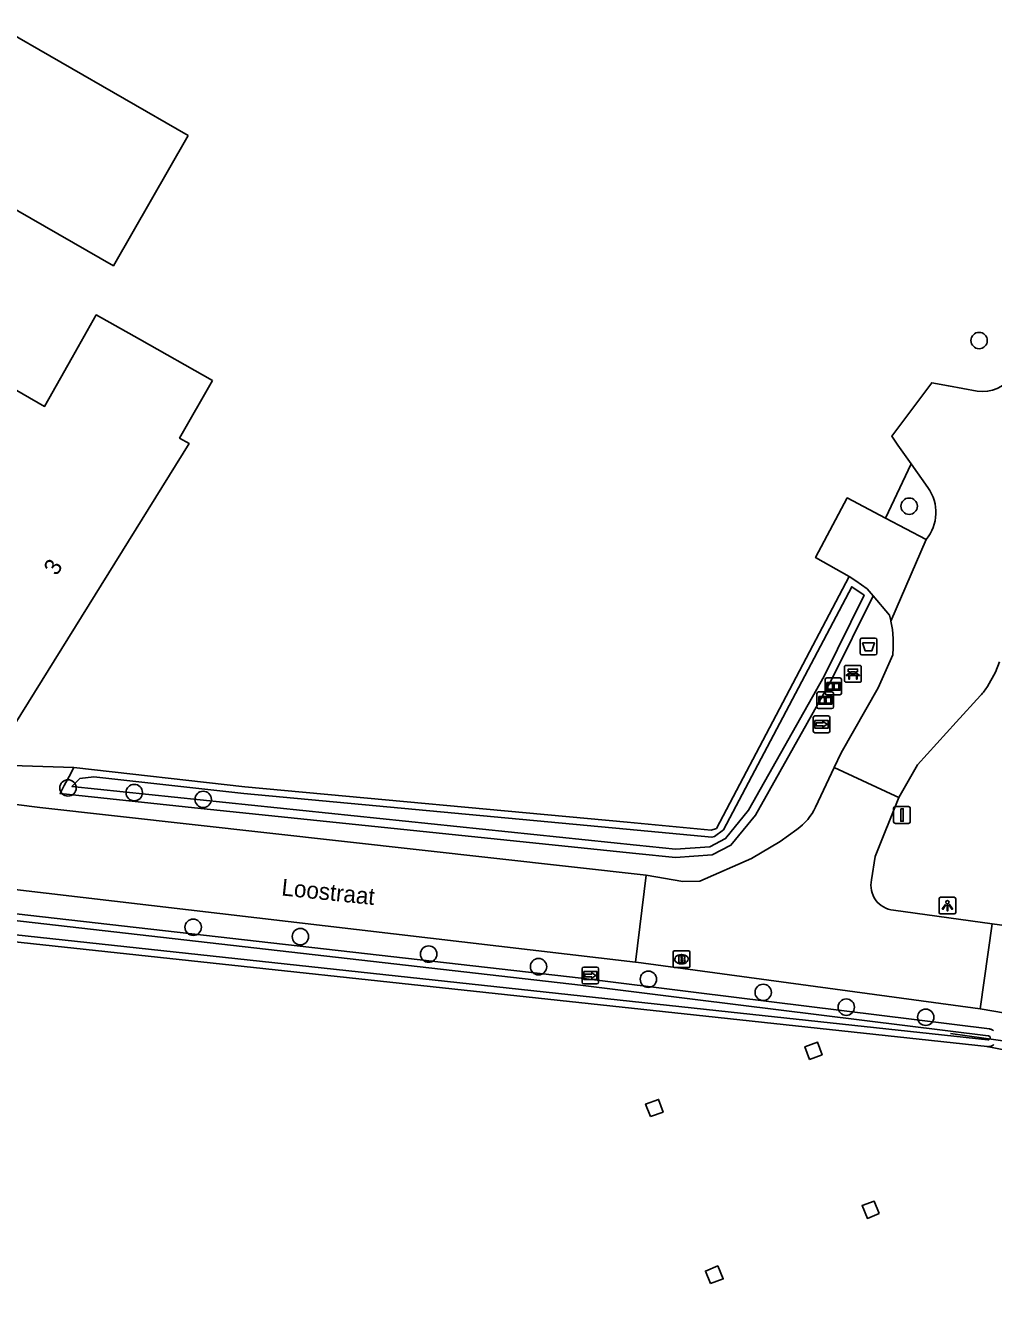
# Model space of a CAD drawing. Extents: x 162880 to 165536, y 384011 to 385179.
# Drawn here: x 164715.3 to 164773.1, y 384581.1 to 384657 of the extents above; entities that cross this region are included whole.
import ezdxf

# ---------------------------------------------------------------- set-up
doc = ezdxf.new("R2010")
doc.units = 0
for name, color, linetype in [('IMGEO_Afvalbak', 7, 'Continuous'), ('IMGEO_Bank', 7, 'Continuous'), ('IMGEO_Boom', 7, 'Continuous'), ('IMGEO_Bouwland', 7, 'Continuous'), ('IMGEO_Brandkraan', 7, 'Continuous'), ('IMGEO_Duiker', 7, 'Continuous'), ('IMGEO_Erf', 7, 'Continuous'), ('IMGEO_Groenvoorziening', 7, 'Continuous'), ('IMGEO_Hoogspanningsmast', 7, 'Continuous'), ('IMGEO_Informatiebord', 7, 'Continuous'), ('IMGEO_Lichtpunt', 7, 'Continuous'), ('IMGEO_Openbare_ruimte_label', 7, 'Continuous'), ('IMGEO_Pand', 7, 'Continuous'), ('IMGEO_Pand_nummerreeks', 7, 'Continuous'), ('IMGEO_Rijbaan_lokaal_gesloten', 7, 'Continuous'), ('IMGEO_Verkeersbordpaal', 7, 'Continuous'), ('IMGEO_Voetpad_open', 7, 'Continuous'), ('IMGEO_Waterloop', 7, 'Continuous'), ('IMGEO_Wegwijzer', 7, 'Continuous')]:
    doc.layers.add(name, color=color, linetype=linetype)

msp = doc.modelspace()

# ---------------------------------------------------------------- linework, layer by layer
at = {"layer": 'IMGEO_Afvalbak'}
for p, q in [((164765.111, 384619.541), (164765.111, 384620.341)), ((164765.111, 384620.341), (164765.111, 384619.541)), ((164765.211, 384620.441), (164766.001, 384620.441)), ((164766.001, 384620.441), (164765.211, 384620.441)), ((164766.101, 384620.341), (164766.101, 384619.541)), ((164766.101, 384619.541), (164766.101, 384620.341)), ((164766.001, 384619.441), (164765.211, 384619.441)), ((164765.211, 384619.441), (164766.001, 384619.441))]:
    msp.add_line(p, q, dxfattribs=at)
msp.add_lwpolyline([(164765.254, 384620.155), (164765.958, 384620.155), (164765.809, 384619.685), (164765.403, 384619.685), (164765.254, 384620.155)], dxfattribs=at)
for centre, start, end in [((164765.211, 384620.341), 90, 180), ((164765.211, 384620.341), 90, 180), ((164766.001, 384620.341), 0, 90), ((164766.001, 384620.341), 360, 90), ((164765.211, 384619.541), 180, 270), ((164765.211, 384619.541), 180, 270), ((164766.001, 384619.541), 270, 0), ((164766.001, 384619.541), 270, 0)]:
    msp.add_arc(centre, 0.1, start, end, dxfattribs=at)
at = {"layer": 'IMGEO_Bank'}
for p, q in [((164764.174, 384617.885), (164764.174, 384618.726)), ((164764.174, 384618.726), (164764.174, 384617.885)), ((164764.249, 384618.81), (164765.09, 384618.81)), ((164765.09, 384618.81), (164764.249, 384618.81)), ((164764.483, 384618.316), (164764.483, 384618.422)), ((164764.527, 384618.422), (164764.527, 384618.316)), ((164764.815, 384618.428), (164764.533, 384618.428)), ((164764.821, 384618.316), (164764.821, 384618.422)), ((164764.865, 384618.422), (164764.865, 384618.316)), ((164765.174, 384618.735), (164765.174, 384617.894)), ((164765.174, 384617.894), (164765.174, 384618.735)), ((164765.099, 384617.81), (164764.258, 384617.81)), ((164764.258, 384617.81), (164765.099, 384617.81)), ((164764.871, 384618.208), (164764.478, 384618.208)), ((164764.533, 384618.31), (164764.815, 384618.31))]:
    msp.add_line(p, q, dxfattribs=at)
for points in [[(164764.477, 384618.428), (164764.391, 384618.428), (164764.391, 384618.589), (164764.954, 384618.589), (164764.954, 384618.428), (164764.871, 384618.428)], [(164764.421, 384618.208), (164764.279, 384618.208), (164764.391, 384618.31), (164764.477, 384618.31)], [(164764.471, 384618.201), (164764.471, 384617.994), (164764.428, 384617.994), (164764.428, 384618.201)], [(164764.871, 384618.31), (164764.954, 384618.31), (164765.066, 384618.208), (164764.927, 384618.208)], [(164764.921, 384618.201), (164764.921, 384617.994), (164764.877, 384617.994), (164764.877, 384618.201)]]:
    msp.add_lwpolyline(points, dxfattribs=at)
for centre, radius, start, end in [((164764.252, 384618.732), 0.0779, 92.4484, 184.28452), ((164764.252, 384618.732), 0.0779, 92.4484, 184.28452), ((164764.476, 384618.421), 0.00671, 2.89567, 87.10433), ((164764.476, 384618.317), 0.00671, 272.89567, 357.10433), ((164764.533, 384618.421), 0.00671, 92.89567, 177.10433), ((164764.533, 384618.317), 0.00671, 182.89567, 267.10433), ((164764.815, 384618.421), 0.00671, 2.89567, 87.10433), ((164764.815, 384618.317), 0.00671, 272.89567, 357.10433), ((164764.872, 384618.421), 0.00671, 92.89567, 177.10433), ((164764.872, 384618.317), 0.00671, 182.89567, 267.10433), ((164765.096, 384618.732), 0.0779, 2.4484, 94.28452), ((164765.096, 384618.732), 0.0779, 2.4484, 94.28452), ((164764.252, 384617.888), 0.0779, 182.4484, 274.28452), ((164764.252, 384617.888), 0.0779, 182.4484, 274.28452), ((164764.421, 384618.201), 0.00671, 2.89567, 87.10433), ((164764.478, 384618.201), 0.00671, 92.89567, 177.10433), ((164764.87, 384618.201), 0.00671, 2.89567, 87.10433), ((164764.927, 384618.201), 0.00671, 92.89567, 177.10433), ((164765.096, 384617.888), 0.0779, 272.4484, 4.28452), ((164765.096, 384617.888), 0.0779, 272.4484, 4.28452)]:
    msp.add_arc(centre, radius, start, end, dxfattribs=at)
at = {"layer": 'IMGEO_Boom'}
for centre in [(164772.207, 384638.199), (164768.031, 384628.312), (164717.814, 384611.501), (164721.767, 384611.223), (164725.884, 384610.813), (164725.288, 384603.185), (164731.686, 384602.623), (164739.346, 384601.58), (164745.904, 384600.831), (164752.461, 384600.082), (164759.317, 384599.298), (164764.273, 384598.416), (164769.018, 384597.811)]:
    msp.add_circle(centre, 0.489, dxfattribs=at)
at = {"layer": 'IMGEO_Bouwland'}
for points in [[(164772.694, 384596.059), (164755.886, 384597.87), (164710.013, 384602.814), (164708.479, 384603.189)], [(164776.698, 384595.272), (164772.694, 384596.059)]]:
    msp.add_lwpolyline(points, dxfattribs=at)
at = {"layer": 'IMGEO_Brandkraan'}
for p, q in [((164753.938, 384600.847), (164753.938, 384601.699)), ((164754.013, 384601.773), (164754.865, 384601.773)), ((164754.939, 384601.699), (164754.939, 384600.847)), ((164754.449, 384600.993), (164754.424, 384600.993)), ((164754.426, 384601.553), (164754.451, 384601.553)), ((164754.865, 384600.773), (164754.013, 384600.773))]:
    msp.add_line(p, q, dxfattribs=at)
for points in [[(164753.938, 384600.847), (164753.938, 384601.699)], [(164754.013, 384601.773), (164754.865, 384601.773)], [(164754.939, 384601.699), (164754.939, 384600.847)], [(164754.286, 384601.473), (164754.286, 384601.073), (164754.499, 384601.073)], [(164754.517, 384601.473), (164754.286, 384601.473)], [(164754.465, 384601.392), (164754.411, 384601.392), (164754.411, 384601.316)], [(164754.411, 384601.316), (164754.464, 384601.316)], [(164754.473, 384601.24), (164754.411, 384601.24), (164754.411, 384601.159)], [(164754.411, 384601.159), (164754.473, 384601.159)], [(164754.865, 384600.773), (164754.013, 384600.773)]]:
    msp.add_lwpolyline(points, dxfattribs=at)
for centre, radius, start, end in [((164754.015, 384601.697), 0.0765, 91.55205, 178.44795), ((164754.015, 384601.697), 0.0765, 91.55205, 178.44795), ((164754.863, 384601.697), 0.0765, 1.55205, 88.44795), ((164754.863, 384601.697), 0.0765, 1.55205, 88.44795), ((164754.466, 384601.354), 0.0379, 267.82845, 90.93552), ((164754.474, 384601.199), 0.0404, 269.87594, 90.50774), ((164754.505, 384601.324), 0.251, 268.66757, 293.53466), ((164754.521, 384601.328), 0.145, 59.4692, 91.53667), ((164754.546, 384601.375), 0.0922, 285.51372, 58.15012), ((164754.551, 384601.183), 0.105, 301.31148, 78.98903), ((164754.015, 384600.849), 0.0765, 181.55205, 268.44795), ((164754.015, 384600.849), 0.0765, 181.55205, 268.44795), ((164754.863, 384600.849), 0.0765, 271.55205, 358.44795), ((164754.863, 384600.849), 0.0765, 271.55205, 358.44795)]:
    msp.add_arc(centre, radius, start, end, dxfattribs=at)
for centre, major_axis, ratio, start_param, end_param in [((164754.425, 384601.273), (-0.387, 0.002), 0.722429, 4.712389, 7.853982), ((164754.45, 384601.273), (-0.39, 0.002), 0.717154, 1.570796, 4.712389)]:
    msp.add_ellipse(centre, major_axis=major_axis, ratio=ratio, start_param=start_param, end_param=end_param, dxfattribs=at)
at = {"layer": 'IMGEO_Duiker'}
msp.add_lwpolyline([(164770.502, 384596.841), (164777.177, 384595.908)], dxfattribs=at)
at = {"layer": 'IMGEO_Erf'}
msp.add_lwpolyline([(164718.166, 384612.718), (164728.362, 384611.573), (164751.204, 384609.446), (164756.214, 384608.979), (164756.523, 384609.071), (164764.457, 384624.117)], dxfattribs=at)
at = {"layer": 'IMGEO_Groenvoorziening'}
for points in [[(164766.62, 384627.6), (164768.156, 384630.831)], [(164718.166, 384612.718), (164717.879, 384612.176), (164717.593, 384611.635), (164717.342, 384611.161), (164725.747, 384610.265), (164751.705, 384607.583), (164754.075, 384607.337), (164756.279, 384607.501), (164757.389, 384608.081), (164758.849, 384609.881), (164763.395, 384617.943), (164765.875, 384622.963)], [(164712.586, 384612.903), (164718.166, 384612.718)], [(164773.071, 384597.009), (164773.032, 384597.036), (164772.99, 384597.059), (164772.947, 384597.079), (164772.903, 384597.095), (164772.857, 384597.106), (164772.817, 384597.113), (164755.314, 384599.284), (164748.449, 384600.136), (164708.228, 384604.73), (164704.512, 384605.354), (164704.462, 384605.035), (164704.293, 384603.945)], [(164772.694, 384596.059), (164772.741, 384596.056), (164772.789, 384596.058), (164772.836, 384596.063), (164772.882, 384596.073), (164772.928, 384596.087), (164772.972, 384596.105), (164773.014, 384596.127), (164773.054, 384596.152), (164773.091, 384596.181)]]:
    msp.add_lwpolyline(points, dxfattribs=at)
at = {"layer": 'IMGEO_Hoogspanningsmast'}
for points in [[(164762.077, 384595.299), (164761.806, 384596.052), (164762.559, 384596.323), (164762.83, 384595.57), (164762.077, 384595.299)], [(164752.589, 384591.883), (164752.295, 384592.628), (164753.071, 384592.907), (164753.342, 384592.154), (164752.589, 384591.883)], [(164766.24, 384586.098), (164765.537, 384585.806), (164765.217, 384586.579), (164765.934, 384586.837), (164766.24, 384586.098)], [(164756.174, 384581.924), (164755.868, 384582.663), (164756.606, 384582.969), (164756.927, 384582.195), (164756.174, 384581.924)]]:
    msp.add_lwpolyline(points, dxfattribs=at)
at = {"layer": 'IMGEO_Informatiebord'}
for p, q in [((164763.006, 384617.162), (164763.006, 384617.962)), ((164763.006, 384617.962), (164763.006, 384617.162)), ((164763.106, 384618.062), (164763.896, 384618.062)), ((164763.896, 384618.062), (164763.106, 384618.062)), ((164763.996, 384617.962), (164763.996, 384617.162)), ((164763.996, 384617.162), (164763.996, 384617.962)), ((164762.527, 384616.333), (164762.527, 384617.133)), ((164762.527, 384617.133), (164762.527, 384616.333)), ((164762.627, 384617.233), (164763.417, 384617.233)), ((164763.417, 384617.233), (164762.627, 384617.233)), ((164763.896, 384617.062), (164763.106, 384617.062)), ((164763.106, 384617.062), (164763.896, 384617.062)), ((164763.517, 384617.133), (164763.517, 384616.333)), ((164763.517, 384616.333), (164763.517, 384617.133)), ((164763.417, 384616.233), (164762.627, 384616.233)), ((164762.627, 384616.233), (164763.417, 384616.233))]:
    msp.add_line(p, q, dxfattribs=at)
for points in [[(164763.107, 384617.794), (164763.895, 384617.794), (164763.895, 384617.33), (164763.107, 384617.33), (164763.107, 384617.794)], [(164763.172, 384617.729), (164763.172, 384617.395), (164763.447, 384617.395), (164763.448, 384617.608), (164763.552, 384617.609), (164763.553, 384617.395), (164763.83, 384617.395), (164763.83, 384617.729), (164763.554, 384617.729), (164763.554, 384617.649), (164763.448, 384617.649), (164763.448, 384617.729), (164763.172, 384617.729)], [(164762.628, 384616.965), (164763.416, 384616.965), (164763.416, 384616.501), (164762.628, 384616.501), (164762.628, 384616.965)], [(164762.693, 384616.9), (164762.693, 384616.566), (164762.968, 384616.566), (164762.969, 384616.779), (164763.073, 384616.78), (164763.074, 384616.566), (164763.351, 384616.566), (164763.351, 384616.9), (164763.075, 384616.9), (164763.075, 384616.82), (164762.969, 384616.82), (164762.969, 384616.9), (164762.693, 384616.9)]]:
    msp.add_lwpolyline(points, dxfattribs=at)
for centre, start, end in [((164763.106, 384617.962), 90, 180), ((164763.106, 384617.962), 90, 180), ((164763.896, 384617.962), 0, 90), ((164763.896, 384617.962), 360, 90), ((164762.627, 384617.133), 90, 180), ((164762.627, 384617.133), 90, 180), ((164763.106, 384617.162), 180, 270), ((164763.106, 384617.162), 180, 270), ((164763.417, 384617.133), 0, 90), ((164763.417, 384617.133), 360, 90), ((164763.896, 384617.162), 270, 0), ((164763.896, 384617.162), 270, 0), ((164762.627, 384616.333), 180, 270), ((164762.627, 384616.333), 180, 270), ((164763.417, 384616.333), 270, 0), ((164763.417, 384616.333), 270, 0)]:
    msp.add_arc(centre, 0.1, start, end, dxfattribs=at)
at = {"layer": 'IMGEO_Lichtpunt'}
for p, q in [((164769.816, 384604.877), (164769.816, 384604.07)), ((164769.816, 384604.877), (164769.816, 384604.07)), ((164770.718, 384604.972), (164769.91, 384604.972)), ((164770.718, 384604.972), (164769.91, 384604.972)), ((164770.812, 384604.07), (164770.812, 384604.877)), ((164770.812, 384604.07), (164770.812, 384604.877)), ((164769.91, 384603.976), (164770.718, 384603.976)), ((164769.91, 384603.976), (164770.718, 384603.976))]:
    msp.add_line(p, q, dxfattribs=at)
for points in [[(164770.19, 384604.541), (164770.229, 384604.513), (164770.041, 384604.251), (164770.003, 384604.278), (164770.19, 384604.541)], [(164770.292, 384604.493), (164770.339, 384604.493), (164770.339, 384604.171), (164770.292, 384604.171), (164770.292, 384604.493)], [(164770.402, 384604.513), (164770.44, 384604.54), (164770.627, 384604.278), (164770.588, 384604.25), (164770.402, 384604.513)]]:
    msp.add_lwpolyline(points, dxfattribs=at)
msp.add_circle((164770.315, 384604.675), 0.0994, dxfattribs=at)
for centre, start, end in [((164769.91, 384604.877), 90, 180), ((164769.91, 384604.877), 90, 180), ((164770.718, 384604.877), 0, 90), ((164770.718, 384604.877), 0, 90), ((164769.91, 384604.07), 180, 270), ((164769.91, 384604.07), 180, 270), ((164770.718, 384604.07), 270, 0), ((164770.718, 384604.07), 270, 360)]:
    msp.add_arc(centre, 0.0946, start, end, dxfattribs=at)
at = {"layer": 'IMGEO_Pand'}
for points in [[(164724.99, 384650.437), (164720.521, 384642.66), (164709.093, 384649.227), (164713.562, 384657.004), (164724.99, 384650.437)], [(164726.436, 384635.816), (164724.475, 384632.375), (164725.038, 384632.053), (164713.82, 384613.985), (164706.48, 384618.275), (164708.973, 384622.61), (164706.062, 384624.284), (164712.949, 384636.26), (164716.413, 384634.269), (164718.057, 384637.18), (164719.499, 384639.733), (164722.083, 384638.274), (164726.436, 384635.816)]]:
    msp.add_lwpolyline(points, dxfattribs=at)
at = {"layer": 'IMGEO_Rijbaan_lokaal_gesloten'}
for points in [[(164768.156, 384630.831), (164767.357, 384631.963), (164766.991, 384632.482), (164769.378, 384635.675), (164770.372, 384635.494), (164772.097, 384635.181)], [(164768.156, 384630.831), (164769.153, 384629.419)], [(164766.941, 384621.459), (164769.041, 384626.317)], [(164642.455, 384623.395), (164648.731, 384622.194), (164691.159, 384614.088), (164702.624, 384612.041), (164716.129, 384610.338), (164752.337, 384606.295)], [(164766.941, 384621.459), (164767.033, 384620.954), (164767.083, 384620.409), (164767.084, 384619.862), (164767.048, 384619.448), (164766.188, 384617.471), (164763.964, 384613.592), (164763.561, 384612.721)], [(164751.699, 384601.096), (164708.341, 384606.164), (164697.516, 384607.7), (164686.766, 384609.817), (164640.822, 384618.398), (164640.082, 384618.521)], [(164773.424, 384619.019), (164773.181, 384618.405), (164772.71, 384617.557)], [(164772.288, 384617.018), (164770.844, 384615.432), (164768.537, 384612.873), (164767.408, 384610.923)], [(164763.561, 384612.721), (164762.448, 384610.347)], [(164767.408, 384610.923), (164767.203, 384611.019), (164763.561, 384612.721)], [(164765.788, 384606.01), (164766.004, 384607.409), (164767.408, 384610.923)], [(164761.331, 384609.016), (164760.32, 384608.3), (164758.618, 384607.284), (164755.541, 384605.932), (164754.521, 384605.916), (164752.337, 384606.295)], [(164752.337, 384606.295), (164751.699, 384601.096)], [(164772.984, 384603.381), (164767.087, 384604.204)], [(164772.984, 384603.381), (164772.278, 384598.314)], [(164751.699, 384601.096), (164751.734, 384601.092), (164772.278, 384598.314)], [(164772.278, 384598.314), (164792.125, 384594.918)]]:
    msp.add_lwpolyline(points, dxfattribs=at)
for centre, radius, start, end in [((164772.422, 384637.237), 2.082, 261.02378, 327.83517), ((164767.088, 384627.941), 2.54, 320.26646, 35.59792), ((164769.745, 384619.443), 3.514, 316.35189, 327.5311), ((164759.247, 384611.899), 3.558, 305.86108, 334.13091), ((164767.235, 384605.681), 1.484, 167.18159, 264.271), ((164724.738, 384239.888), 366.68, 81.33237, 82.43945)]:
    msp.add_arc(centre, radius, start, end, dxfattribs=at)
at = {"layer": 'IMGEO_Verkeersbordpaal'}
for p, q in [((164767.105, 384609.483), (164767.105, 384610.283)), ((164767.105, 384610.283), (164767.105, 384609.483)), ((164767.205, 384610.383), (164767.995, 384610.383)), ((164767.995, 384610.383), (164767.205, 384610.383)), ((164768.095, 384610.283), (164768.095, 384609.483)), ((164768.095, 384609.483), (164768.095, 384610.283)), ((164767.995, 384609.383), (164767.205, 384609.383)), ((164767.205, 384609.383), (164767.995, 384609.383))]:
    msp.add_line(p, q, dxfattribs=at)
msp.add_lwpolyline([(164767.525, 384610.258), (164767.675, 384610.258), (164767.675, 384609.508), (164767.525, 384609.508), (164767.525, 384610.258)], dxfattribs=at)
for centre, start, end in [((164767.205, 384610.283), 90, 180), ((164767.205, 384610.283), 90, 180), ((164767.995, 384610.283), 0, 90), ((164767.995, 384610.283), 360, 90), ((164767.205, 384609.483), 180, 270), ((164767.205, 384609.483), 180, 270), ((164767.995, 384609.483), 270, 0), ((164767.995, 384609.483), 270, 0)]:
    msp.add_arc(centre, 0.1, start, end, dxfattribs=at)
at = {"layer": 'IMGEO_Voetpad_open'}
for points in [[(164764.457, 384624.117), (164762.441, 384625.246), (164764.336, 384628.811), (164766.62, 384627.6)], [(164769.041, 384626.317), (164766.62, 384627.6)], [(164764.457, 384624.117), (164764.839, 384623.852), (164765.524, 384623.376), (164765.875, 384622.963)], [(164765.875, 384622.963), (164766.852, 384621.813), (164766.935, 384621.492), (164766.941, 384621.459)]]:
    msp.add_lwpolyline(points, dxfattribs=at)
at = {"layer": 'IMGEO_Waterloop'}
for points in [[(164756.419, 384608.605), (164756.956, 384608.998), (164764.606, 384623.506), (164765.336, 384622.996), (164762.955, 384618.176), (164758.436, 384610.162), (164757.067, 384608.474), (164756.14, 384607.989), (164754.082, 384607.836), (164751.757, 384608.078), (164718.046, 384611.588), (164718.52, 384612.058), (164719.355, 384612.165), (164728.319, 384611.158), (164751.165, 384609.031), (164756.256, 384608.557), (164756.419, 384608.605)], [(164703.226, 384549.404), (164704.75, 384582.866), (164705.637, 384604.151), (164705.074, 384604.288), (164704.831, 384604.396), (164704.731, 384604.693), (164704.892, 384604.851), (164705.166, 384604.88), (164708.171, 384604.323), (164748.4, 384599.728), (164755.263, 384598.877), (164772.756, 384596.707), (164772.774, 384596.704)], [(164772.746, 384596.467), (164772.729, 384596.468), (164755.93, 384598.278), (164710.084, 384603.219), (164708.576, 384603.588), (164707.362, 384603.884), (164706.658, 384603.992), (164705.4, 384582.844), (164703.937, 384549.186), (164702.914, 384530.957), (164703.722, 384529.835), (164704.362, 384528.946)]]:
    msp.add_lwpolyline(points, dxfattribs=at)
msp.add_arc((164772.748, 384596.587), 0.12, 268.88797, 77.63625, dxfattribs=at)
at = {"layer": 'IMGEO_Wegwijzer'}
for p, q in [((164762.305, 384614.895), (164762.305, 384615.695)), ((164762.305, 384615.695), (164762.305, 384614.895)), ((164762.405, 384615.795), (164763.195, 384615.795)), ((164763.195, 384615.795), (164762.405, 384615.795)), ((164763.295, 384615.695), (164763.295, 384614.895)), ((164763.295, 384614.895), (164763.295, 384615.695)), ((164763.195, 384614.795), (164762.405, 384614.795)), ((164762.405, 384614.795), (164763.195, 384614.795)), ((164748.503, 384599.904), (164748.503, 384600.704)), ((164748.503, 384600.704), (164748.503, 384599.904)), ((164748.603, 384600.804), (164749.393, 384600.804)), ((164749.393, 384600.804), (164748.603, 384600.804)), ((164749.493, 384600.704), (164749.493, 384599.904)), ((164749.493, 384599.904), (164749.493, 384600.704)), ((164749.393, 384599.804), (164748.603, 384599.804)), ((164748.603, 384599.804), (164749.393, 384599.804))]:
    msp.add_line(p, q, dxfattribs=at)
for points in [[(164762.406, 384615.527), (164763.194, 384615.527), (164763.194, 384615.063), (164762.406, 384615.063), (164762.406, 384615.527)], [(164762.471, 384615.379), (164762.471, 384615.295), (164762.471, 384615.211), (164762.882, 384615.211), (164762.882, 384615.128), (164763.129, 384615.295), (164762.882, 384615.462), (164762.882, 384615.379), (164762.471, 384615.379)], [(164748.604, 384600.536), (164749.392, 384600.536), (164749.392, 384600.072), (164748.604, 384600.072), (164748.604, 384600.536)], [(164748.669, 384600.388), (164748.669, 384600.304), (164748.669, 384600.22), (164749.08, 384600.22), (164749.08, 384600.137), (164749.327, 384600.304), (164749.08, 384600.471), (164749.08, 384600.388), (164748.669, 384600.388)]]:
    msp.add_lwpolyline(points, dxfattribs=at)
for centre, start, end in [((164762.405, 384615.695), 90, 180), ((164762.405, 384615.695), 90, 180), ((164763.195, 384615.695), 0, 90), ((164763.195, 384615.695), 360, 90), ((164762.405, 384614.895), 180, 270), ((164762.405, 384614.895), 180, 270), ((164763.195, 384614.895), 270, 0), ((164763.195, 384614.895), 270, 0), ((164748.603, 384600.704), 90, 180), ((164748.603, 384600.704), 90, 180), ((164749.393, 384600.704), 0, 90), ((164749.393, 384600.704), 360, 90), ((164748.603, 384599.904), 180, 270), ((164748.603, 384599.904), 180, 270), ((164749.393, 384599.904), 270, 0), ((164749.393, 384599.904), 270, 0)]:
    msp.add_arc(centre, 0.1, start, end, dxfattribs=at)

# ---------------------------------------------------------------- texts
at = {"layer": 'IMGEO_Openbare_ruimte_label'}
msp.add_text('Loostraat', height=1, rotation=354.03296, dxfattribs=at).set_placement((164730.527, 384605.087))
at = {"layer": 'IMGEO_Pand_nummerreeks'}
msp.add_text('3', height=1, rotation=58.16668, dxfattribs=at).set_placement((164717.142, 384624.114))

doc.saveas('drawing.dxf')
